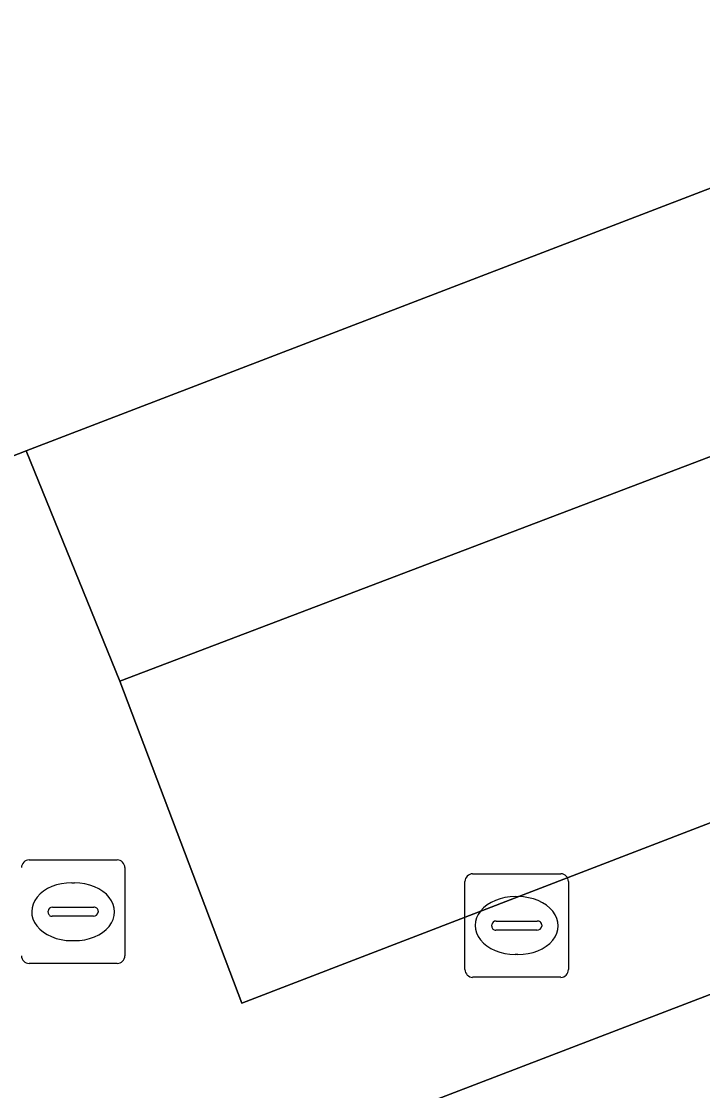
# Model space of a CAD drawing. Extents: x 159262 to 160143, y 383399 to 384319.
# Drawn here: x 159572.27 to 159578.86, y 383669.41 to 383679.75 of the extents above; entities that cross this region are included whole.
import ezdxf

# ---------------------------------------------------------------- set-up
doc = ezdxf.new("R2010")
doc.units = 0
for name, color, linetype in [('IMGEO_Brandkraan', 7, 'Continuous'), ('IMGEO_Erf', 7, 'Continuous'), ('IMGEO_Groenvoorziening', 7, 'Continuous'), ('IMGEO_Muur', 7, 'Continuous'), ('IMGEO_Rioolput', 7, 'Continuous'), ('IMGEO_Voetpad_open', 7, 'Continuous')]:
    doc.layers.add(name, color=color, linetype=linetype)

msp = doc.modelspace()

# ---------------------------------------------------------------- linework, layer by layer
at = {"layer": 'IMGEO_Brandkraan'}
for p, q in [((159576.637, 383671.507), (159577.489, 383671.507)), ((159576.562, 383670.581), (159576.562, 383671.433)), ((159577.563, 383671.433), (159577.563, 383670.581)), ((159577.05, 383671.287), (159577.075, 383671.287)), ((159576.864, 383671.05), (159577.262, 383671.05)), ((159576.821, 383671.001), (159576.821, 383671.013)), ((159577.259, 383670.964), (159576.861, 383670.964)), ((159577.305, 383671.013), (159577.305, 383671.001)), ((159577.073, 383670.727), (159577.048, 383670.727)), ((159577.489, 383670.507), (159576.637, 383670.507))]:
    msp.add_line(p, q, dxfattribs=at)
for points in [[(159576.637, 383671.507), (159577.489, 383671.507)], [(159576.562, 383670.581), (159576.562, 383671.433)], [(159577.563, 383671.433), (159577.563, 383670.581)], [(159577.489, 383670.507), (159576.637, 383670.507)]]:
    msp.add_lwpolyline(points, dxfattribs=at)
for centre, radius, start, end in [((159576.639, 383671.431), 0.0765, 91.552, 178.448), ((159576.639, 383671.431), 0.0765, 91.552, 178.448), ((159577.487, 383671.431), 0.0765, 1.552, 88.448), ((159577.487, 383671.431), 0.0765, 1.552, 88.448), ((159576.861, 383671.01), 0.0403, 85.8775, 175.7526), ((159577.266, 383671.012), 0.0386, 1.7309, 96.639), ((159576.858, 383671), 0.0366, 178.938, 274.7102), ((159577.262, 383671.007), 0.043, 264.8664, 352.4533), ((159576.639, 383670.583), 0.0765, 181.552, 268.448), ((159576.639, 383670.583), 0.0765, 181.552, 268.448), ((159577.487, 383670.583), 0.0765, 271.552, 358.448), ((159577.487, 383670.583), 0.0765, 271.552, 358.448)]:
    msp.add_arc(centre, radius, start, end, dxfattribs=at)
for centre, major_axis, ratio, start_param, end_param in [((159577.049, 383671.007), (-0.387, 0.002), 0.722429, 4.712389, 7.853982), ((159577.074, 383671.007), (-0.39, 0.002), 0.717154, 1.570796, 4.712389)]:
    msp.add_ellipse(centre, major_axis=major_axis, ratio=ratio, start_param=start_param, end_param=end_param, dxfattribs=at)
at = {"layer": 'IMGEO_Erf'}
msp.add_lwpolyline([(159571.503, 383664.837), (159574.226, 383665.823), (159574.952, 383666.152), (159574.671, 383666.907), (159576.526, 383667.623), (159576.827, 383666.876), (159579.598, 383667.929), (159580.271, 383668.198), (159579.991, 383668.953), (159581.846, 383669.668), (159582.156, 383668.921), (159584.982, 383670.008), (159585.601, 383670.247), (159585.329, 383671.001), (159587.185, 383671.713), (159587.478, 383670.969), (159590.343, 383672.068), (159589.409, 383674.359), (159546.608, 383657.945)], dxfattribs=at)
at = {"layer": 'IMGEO_Groenvoorziening'}
msp.add_lwpolyline([(159587.655, 383678.859), (159573.225, 383673.371), (159574.404, 383670.256), (159588.817, 383675.805)], close=True, dxfattribs=at)
at = {"layer": 'IMGEO_Muur'}
for points in [[(159573.225, 383673.371), (159587.655, 383678.859)], [(159588.817, 383675.805), (159574.404, 383670.256), (159573.225, 383673.371)]]:
    msp.add_lwpolyline(points, dxfattribs=at)
at = {"layer": 'IMGEO_Rioolput'}
for p, q in [((159572.349, 383671.641), (159573.201, 383671.641)), ((159573.275, 383671.567), (159573.275, 383670.715)), ((159572.762, 383671.421), (159572.787, 383671.421)), ((159572.576, 383671.184), (159572.974, 383671.184)), ((159572.533, 383671.135), (159572.533, 383671.147)), ((159572.971, 383671.098), (159572.573, 383671.098)), ((159573.017, 383671.147), (159573.017, 383671.135)), ((159572.785, 383670.861), (159572.76, 383670.861)), ((159573.201, 383670.641), (159572.349, 383670.641))]:
    msp.add_line(p, q, dxfattribs=at)
for points in [[(159572.349, 383671.641), (159573.201, 383671.641)], [(159573.275, 383671.567), (159573.275, 383670.715)], [(159573.201, 383670.641), (159572.349, 383670.641)]]:
    msp.add_lwpolyline(points, dxfattribs=at)
for centre, radius, start, end in [((159572.351, 383671.565), 0.0765, 91.552, 178.448), ((159572.351, 383671.565), 0.0765, 91.552, 178.448), ((159573.199, 383671.565), 0.0765, 1.552, 88.448), ((159573.199, 383671.565), 0.0765, 1.552, 88.448), ((159572.573, 383671.144), 0.0403, 85.8775, 175.7526), ((159572.978, 383671.146), 0.0386, 1.7309, 96.639), ((159572.57, 383671.134), 0.0366, 178.938, 274.7102), ((159572.974, 383671.141), 0.043, 264.8664, 352.4533), ((159572.351, 383670.717), 0.0765, 181.552, 268.448), ((159572.351, 383670.717), 0.0765, 181.552, 268.448), ((159573.199, 383670.717), 0.0765, 271.552, 358.448), ((159573.199, 383670.717), 0.0765, 271.552, 358.448)]:
    msp.add_arc(centre, radius, start, end, dxfattribs=at)
for centre, major_axis, ratio, start_param, end_param in [((159572.761, 383671.141), (-0.387, 0.002), 0.722429, 4.712389, 7.853982), ((159572.786, 383671.141), (-0.39, 0.002), 0.717154, 1.570796, 4.712389)]:
    msp.add_ellipse(centre, major_axis=major_axis, ratio=ratio, start_param=start_param, end_param=end_param, dxfattribs=at)
at = {"layer": 'IMGEO_Voetpad_open'}
for points in [[(159574.514, 383681.267), (159574.432, 383681.467), (159570.515, 383679.969), (159570.397, 383680.262), (159569.061, 383683.768), (159568.947, 383684.058), (159566.666, 383683.19), (159566.604, 383683.353), (159541.475, 383673.747), (159541.779, 383672.925), (159539.421, 383672.017), (159523.264, 383665.799), (159523.427, 383665.372), (159525.023, 383661.113), (159541.223, 383667.381), (159543.674, 383668.329), (159544.922, 383665.063), (159569.95, 383674.669), (159572.321, 383675.598), (159586.835, 383681.173), (159585.33, 383685.418)], [(159586.835, 383681.173), (159572.321, 383675.598), (159573.225, 383673.371), (159587.655, 383678.859)]]:
    msp.add_lwpolyline(points, close=True, dxfattribs=at)
msp.add_lwpolyline([(159546.608, 383657.945), (159589.409, 383674.359), (159588.817, 383675.805), (159574.404, 383670.256), (159573.225, 383673.371), (159572.321, 383675.598), (159569.95, 383674.669), (159571.702, 383670.012), (159571.895, 383669.389), (159567.638, 383667.74), (159567.41, 383668.314), (159566.586, 383668.02), (159566.802, 383667.402), (159562.49, 383665.739), (159562.256, 383666.318), (159561.377, 383666.032), (159561.586, 383665.433), (159557.297, 383663.769)], dxfattribs=at)

doc.saveas('drawing.dxf')
